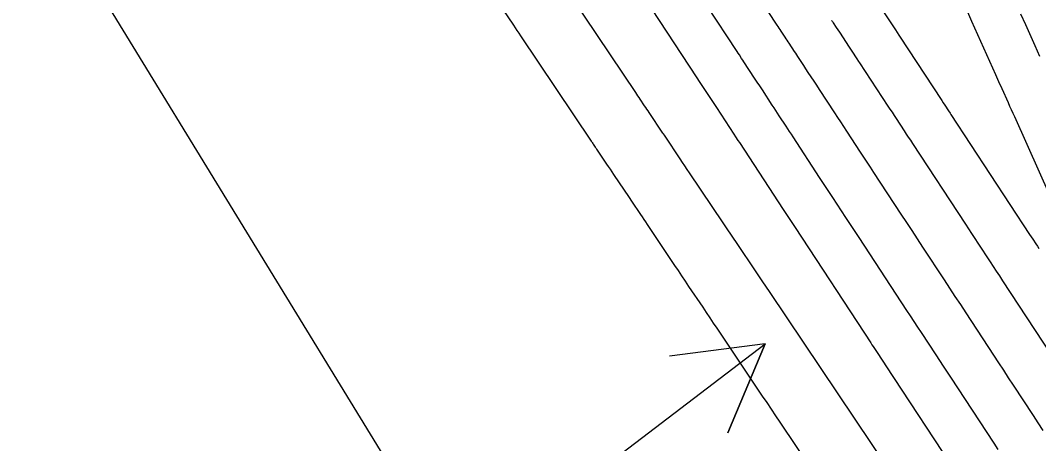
# Model space of a CAD drawing. Extents: x 954385 to 988206, y 1868364 to 1924553.
# Drawn here: x 956928.5 to 956992, y 1921226.3 to 1921252.7 of the extents above; entities that cross this region are included whole.
import ezdxf

# ---------------------------------------------------------------- set-up
doc = ezdxf.new("R2010")
doc.units = 0
for name, color, linetype in [('26', 7, 'Continuous'), ('6', 7, 'Continuous'), ('7', 7, 'Continuous'), ('Default', 7, 'Continuous')]:
    doc.layers.add(name, color=color, linetype=linetype)

msp = doc.modelspace()

# ---------------------------------------------------------------- linework, layer by layer
at = {"layer": '26'}
msp.add_lwpolyline([(956957.131, 1921218.928), (956974.923, 1921232.491), (956972.609, 1921226.955), (956974.923, 1921232.491), (956968.972, 1921231.726)], dxfattribs=at)
at = {"layer": '6'}
for points in [[(956983.716, 1921223.05), (956975.19, 1921235.755), (956974.778, 1921236.369), (956974.366, 1921236.982), (956973.14, 1921238.809), (956973.051, 1921238.941), (956973.042, 1921238.955), (956970.218, 1921243.159), (956970.073, 1921243.375), (956969.927, 1921243.592), (956969.782, 1921243.809), (956969.636, 1921244.025), (956968.686, 1921245.439), (956968.641, 1921245.506), (956968.585, 1921245.59), (956968.551, 1921245.64), (956967.694, 1921246.924), (956967.624, 1921247.028), (956967.554, 1921247.133), (956967.484, 1921247.238), (956967.413, 1921247.342), (956967.133, 1921247.76), (956967.062, 1921247.865), (956966.992, 1921247.97), (956966.922, 1921248.074), (956966.852, 1921248.179), (956962.031, 1921255.356)], [(956982.065, 1921253.579), (956983.056, 1921252.069), (956983.264, 1921251.752), (956983.311, 1921251.682), (956985.938, 1921247.681), (956986.033, 1921247.535), (956986.129, 1921247.389), (956986.368, 1921247.024), (956986.464, 1921246.878), (956986.512, 1921246.805), (956991.421, 1921239.324), (956991.518, 1921239.176), (956991.615, 1921239.029), (956991.808, 1921238.734), (956991.905, 1921238.586), (956992.002, 1921238.438)], [(956993.495, 1921239.929), (956990.491, 1921246.645), (956990.393, 1921246.865), (956990.294, 1921247.085), (956990.196, 1921247.304), (956990.098, 1921247.524), (956989.704, 1921248.403), (956989.508, 1921248.843), (956989.311, 1921249.282), (956987.829, 1921252.594), (956987.563, 1921253.189)]]:
    msp.add_lwpolyline(points, dxfattribs=at)
at = {"layer": '7'}
for points in [[(956965.493, 1921256.977), (956970.674, 1921249.079), (956970.708, 1921249.027), (956970.776, 1921248.923), (956971.765, 1921247.416), (956971.806, 1921247.352), (956971.89, 1921247.226), (956972.971, 1921245.578), (956973.087, 1921245.401), (956973.232, 1921245.181), (956973.318, 1921245.049), (956976.056, 1921240.874), (956976.179, 1921240.688), (956976.301, 1921240.501), (956976.546, 1921240.127), (956976.669, 1921239.941), (956976.791, 1921239.754), (956981.51, 1921232.565), (956981.59, 1921232.444), (956981.669, 1921232.323), (956981.748, 1921232.203), (956981.827, 1921232.082), (956982.302, 1921231.357), (956982.461, 1921231.116), (956986.96, 1921224.258)], [(956989.463, 1921225.909), (956989.21, 1921226.295), (956986.512, 1921230.408), (956986.055, 1921231.104), (956985.598, 1921231.8), (956984.685, 1921233.193), (956984.456, 1921233.541), (956984.228, 1921233.889), (956983.999, 1921234.237), (956983.771, 1921234.585), (956980.792, 1921239.124), (956980.586, 1921239.437), (956980.381, 1921239.75), (956980.176, 1921240.063), (956979.97, 1921240.376), (956979.149, 1921241.627), (956978.943, 1921241.94), (956978.738, 1921242.253), (956978.533, 1921242.566), (956978.327, 1921242.879), (956976.67, 1921245.407), (956976.562, 1921245.571), (956976.454, 1921245.736), (956976.345, 1921245.901), (956976.237, 1921246.066), (956975.804, 1921246.725), (956975.696, 1921246.89), (956975.588, 1921247.055), (956975.48, 1921247.22), (956975.371, 1921247.385), (956974.753, 1921248.327), (956974.59, 1921248.576), (956974.426, 1921248.825), (956974.345, 1921248.949), (956974.263, 1921249.074), (956973.601, 1921250.083), (956973.531, 1921250.19), (956973.461, 1921250.297), (956973.32, 1921250.511), (956973.25, 1921250.619), (956973.18, 1921250.726), (956969.401, 1921256.487)], [(956992.275, 1921227.089), (956991.966, 1921227.559), (956991.658, 1921228.03), (956990.424, 1921229.91), (956990.116, 1921230.381), (956989.807, 1921230.851), (956989.499, 1921231.321), (956989.19, 1921231.791), (956987.46, 1921234.429), (956987.124, 1921234.942), (956986.787, 1921235.455), (956986.45, 1921235.968), (956986.114, 1921236.481), (956984.767, 1921238.533), (956984.43, 1921239.046), (956984.093, 1921239.559), (956983.757, 1921240.072), (956983.42, 1921240.585), (956981.71, 1921243.19), (956981.504, 1921243.505), (956981.297, 1921243.819), (956981.091, 1921244.134), (956980.885, 1921244.448), (956980.022, 1921245.764), (956979.834, 1921246.05), (956979.647, 1921246.336), (956979.459, 1921246.621), (956979.272, 1921246.907), (956978.315, 1921248.365), (956978.147, 1921248.621), (956977.979, 1921248.877), (956977.617, 1921249.428), (956977.474, 1921249.646), (956977.331, 1921249.863), (956977.046, 1921250.298), (956976.975, 1921250.406), (956976.903, 1921250.515), (956976.832, 1921250.624), (956976.761, 1921250.732), (956976.426, 1921251.242), (956976.365, 1921251.336), (956976.303, 1921251.43), (956976.241, 1921251.525), (956976.179, 1921251.619), (956975.933, 1921251.996), (956975.871, 1921252.09), (956975.809, 1921252.184), (956975.747, 1921252.279), (956975.686, 1921252.373), (956973.308, 1921255.997)], [(956958.573, 1921253.339), (956959.228, 1921252.363), (956959.339, 1921252.198), (956959.45, 1921252.032), (956959.561, 1921251.867), (956959.672, 1921251.702), (956964.078, 1921245.137), (956964.109, 1921245.091), (956964.14, 1921245.044), (956964.171, 1921244.998), (956964.202, 1921244.952), (956964.326, 1921244.767), (956964.357, 1921244.721), (956964.388, 1921244.674), (956964.419, 1921244.628), (956964.449, 1921244.582), (956965.036, 1921243.708), (956965.144, 1921243.547), (956965.252, 1921243.386), (956965.36, 1921243.225), (956965.469, 1921243.064), (956966.438, 1921241.621), (956966.594, 1921241.389), (956967.144, 1921240.569), (956967.249, 1921240.414), (956967.354, 1921240.258), (956967.458, 1921240.102), (956967.563, 1921239.946), (956969.279, 1921237.387), (956969.498, 1921237.061), (956969.718, 1921236.734), (956969.937, 1921236.407), (956970.156, 1921236.08), (956971.034, 1921234.773), (956971.253, 1921234.446), (956971.472, 1921234.119), (956971.692, 1921233.793), (956971.911, 1921233.466), (956974.749, 1921229.24), (956975.023, 1921228.832), (956975.297, 1921228.424), (956975.571, 1921228.016), (956975.845, 1921227.608), (956982.842, 1921217.181)], [(956979.075, 1921252.671), (956979.123, 1921252.597), (956979.172, 1921252.523), (956979.365, 1921252.228), (956979.462, 1921252.08), (956979.559, 1921251.933), (956980.17, 1921251.003), (956980.33, 1921250.758), (956980.652, 1921250.268), (956980.759, 1921250.105), (956980.813, 1921250.023), (956982.586, 1921247.323), (956982.713, 1921247.129), (956982.84, 1921246.935), (956982.967, 1921246.742), (956983.094, 1921246.548), (956983.603, 1921245.773), (956983.73, 1921245.579), (956983.857, 1921245.385), (956983.984, 1921245.192), (956984.111, 1921244.998), (956987.42, 1921239.954), (956987.613, 1921239.661), (956987.805, 1921239.367), (956987.998, 1921239.074), (956988.191, 1921238.781), (956988.961, 1921237.607), (956989.153, 1921237.314), (956989.346, 1921237.02), (956989.539, 1921236.727), (956989.731, 1921236.433), (956993.241, 1921231.083)], [(956992.067, 1921250.408), (956991.918, 1921250.739), (956991.77, 1921251.071), (956991.177, 1921252.396), (956990.881, 1921253.059)]]:
    msp.add_lwpolyline(points, dxfattribs=at)
at = {"layer": 'Default'}
msp.add_line((957221.14, 1920784.239), (956045.796, 1922705.182), dxfattribs=at)

doc.saveas('drawing.dxf')
